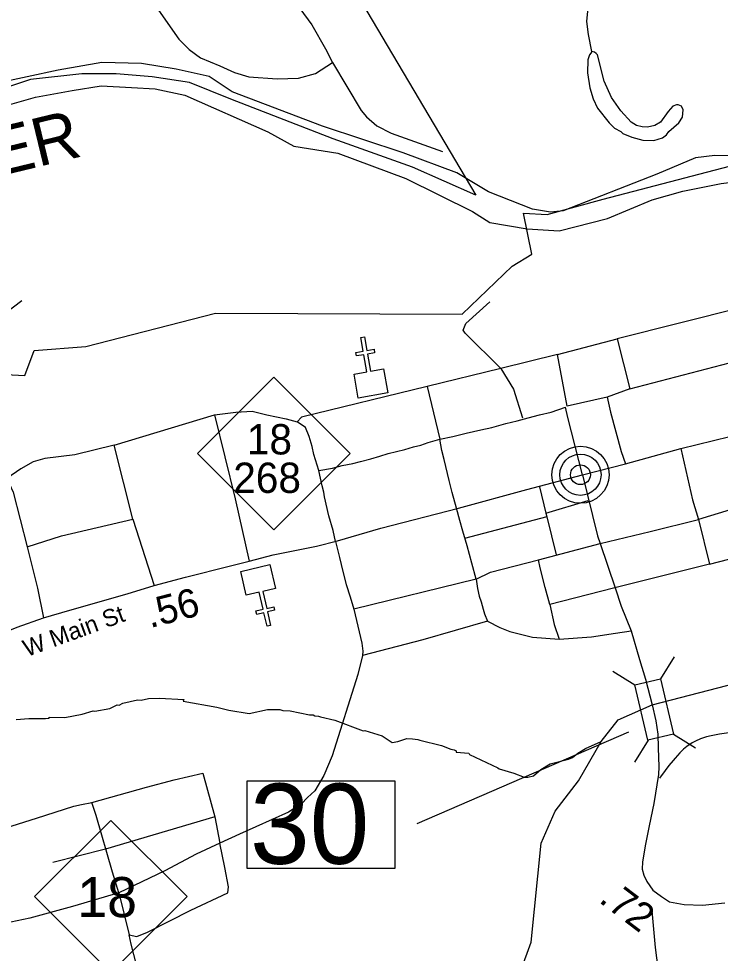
# Model space of a CAD drawing. Extents: x 1248224 to 1454986, y 825081 to 985870.
# Drawn here: x 1362257 to 1365320, y 877692 to 881774 of the extents above; entities that cross this region are included whole.
import ezdxf

# ---------------------------------------------------------------- set-up
doc = ezdxf.new("R2010")
doc.units = 0
for name, color, linetype in [('Exist Boundary Political City Limit New', 7, 'Continuous'), ('Exist Civil Demographics County Seat CELL', 7, 'Continuous'), ('Exist Cultural Church CELL', 7, 'Continuous'), ('Exist Hydrographic Creek Single Shore', 7, 'Continuous'), ('Exist Hydrographic Misc Water Feature', 7, 'Continuous'), ('Exist Hydrographic River Shore', 7, 'Continuous'), ('Exist Hydrographic River Shore Label', 7, 'Continuous'), ('Exist Road Non-System Type 51', 7, 'Continuous'), ('Exist Road Primary NC Attributed', 7, 'Continuous'), ('Exist Road Primary NC Label', 7, 'Continuous'), ('Exist Road Primary NC Mileage Hundredths English Label', 7, 'Continuous'), ('Exist Road Primary NC Shield CELL', 7, 'Continuous'), ('Exist Road Primary NC Shield Number Label', 7, 'Continuous'), ('Exist Road Secondary Mileage Hundredths English Label', 7, 'Continuous'), ('Exist Road Secondary Structure Standard Bridge CELL', 7, 'Continuous'), ('Exist Road Secondary Structure Standard Bridge Number Label', 7, 'Continuous'), ('Exist Road Secondary Type 51 Attributed', 7, 'Continuous'), ('Map Preparation Boundary City Limit Buffer Line', 7, 'Continuous')]:
    doc.layers.add(name, color=color, linetype=linetype)

msp = doc.modelspace()

# ---------------------------------------------------------------- linework, layer by layer
at = {"layer": 'Exist Boundary Political City Limit New'}
for points in [[(1363254.9, 882691.1), (1364252.2, 881003.1), (1363975.8, 881126), (1363630, 881249), (1363183.1, 881422.5), (1363002, 881496.3), (1362839.3, 881520.8), (1362682.7, 881533.1), (1362533, 881533.2), (1362308.3, 881509.4), (1361992.2, 881403.6)], [(1361867.7, 880238.2), (1362283.5, 880215.3), (1362324.2, 880324.7), (1362550.4, 880343), (1363116.3, 880487.6), (1364193.6, 880484.1), (1364411.8, 880694), (1364496.7, 880745.6), (1364460.3, 880924.7), (1364563.5, 880918.6), (1364808.3, 880985.5), (1365359.9, 881130.1), (1365572.2, 881157.4), (1365823.9, 881139.2), (1366057.5, 881169.6), (1366292.5, 881219.4), (1366547.4, 881400.7), (1366832.9, 881800), (1366977.1, 881984.8), (1367119.1, 882142.5), (1367442.1, 882276.4), (1367669.7, 882304.8)]]:
    msp.add_lwpolyline(points, dxfattribs=at)
at = {"layer": 'Exist Civil Demographics County Seat CELL'}
for radius in [124.7, 90, 43.3]:
    msp.add_circle((1364709.4, 879782.6), radius, dxfattribs=at)
at = {"layer": 'Exist Cultural Church CELL'}
for points in [[(1363720.8, 880221.9), (1363776.9, 880231.9), (1363763.6, 880306.9), (1363732.1, 880301.3), (1363729.3, 880317.1), (1363760.8, 880322.6), (1363750.3, 880381.9), (1363766.1, 880384.7), (1363776.6, 880325.4), (1363808.1, 880331), (1363810.9, 880315.3), (1363779.4, 880309.7), (1363792.6, 880234.7), (1363849.4, 880244.7), (1363868, 880139.8), (1363739.4, 880117.1)], [(1363377.7, 879286.1), (1363322.2, 879273.1), (1363339.5, 879198.9), (1363370.7, 879206.2), (1363374.3, 879190.6), (1363343.2, 879183.3), (1363356.8, 879124.8), (1363341.2, 879121.1), (1363327.5, 879179.7), (1363296.4, 879172.4), (1363292.8, 879188), (1363323.9, 879195.3), (1363306.6, 879269.4), (1363250.5, 879256.4), (1363226.3, 879360.1), (1363353.5, 879389.8)]]:
    msp.add_lwpolyline(points, close=True, dxfattribs=at)
at = {"layer": 'Exist Hydrographic Creek Single Shore'}
for points in [[(1364874.3, 878711.8), (1365022.9, 878777.2), (1365596.3, 878926.8), (1365764.4, 879021.9), (1365918.4, 879176.4), (1366230.4, 879721.7), (1366350.4, 879860.4), (1366536.4, 879971.6), (1366835.4, 879906.5), (1367033.5, 879855.3), (1367127.6, 879886), (1367276.1, 879868.6), (1367404.7, 879877), (1367423.5, 879902.4)], [(1363646.5, 874280.3), (1363687.4, 874799.2), (1363649.4, 874974.1), (1363710.6, 875193.7), (1363719.1, 875225.2), (1363727.5, 875250.6), (1363832.4, 875718.8), (1364064.4, 876390.5), (1364238.4, 877119), (1364333.3, 877278), (1364390.3, 877549.3), (1364449.4, 877617.1), (1364494.4, 877740.8), (1364537.3, 878173.4), (1364598.3, 878313.3), (1364701.4, 878445.8), (1364800, 878616.8), (1364874.3, 878711.8)]]:
    msp.add_lwpolyline(points, dxfattribs=at)
at = {"layer": 'Exist Hydrographic Misc Water Feature'}
for points in [[(1364759.5, 881630.8), (1364744.1, 881705.9), (1364737.3, 881762), (1364742.6, 881821.9)], [(1364759.5, 881630.8), (1364754, 881623.2), (1364749.4, 881617), (1364740.9, 881595.1), (1364739.6, 881537.2), (1364750.1, 881472.9), (1364765.1, 881424.6), (1364784.2, 881384.1), (1364834.7, 881319), (1364858.3, 881296.5), (1364886, 881281.8), (1364893.8, 881273.6), (1364933.3, 881256.7), (1364981.1, 881243.7), (1365029.1, 881242.6), (1365067.3, 881253.7), (1365085.6, 881267.3), (1365095.9, 881281), (1365138.8, 881320.1), (1365155.3, 881343.7), (1365158.1, 881375.6), (1365150.4, 881391.8), (1365136.5, 881398.1), (1365128.5, 881398.3), (1365112.4, 881392.7), (1365091.8, 881369.2), (1365058.8, 881321.9), (1365034.5, 881308.5), (1365002.3, 881301.2), (1364978.3, 881301.7), (1364954.6, 881308.3), (1364930.9, 881322.8), (1364886, 881371.8), (1364845.3, 881430.8), (1364812.8, 881501.5), (1364783.3, 881616.2), (1364778.7, 881622.7), (1364771.1, 881628.3), (1364759.5, 881630.8)], [(1362245.6, 878713), (1362301.7, 878717.8), (1362373.8, 878718.1), (1362389.8, 878719.7), (1362389.9, 878723.7), (1362457.8, 878722.2), (1362534.1, 878736.4), (1362582.5, 878751.3), (1362588.8, 878750.2), (1362654.7, 878761.6), (1362687.1, 878776.9), (1362695.1, 878776.7), (1362711.2, 878784.4), (1362775.6, 878798.9), (1362791.6, 878798.5), (1362823.6, 878805.8), (1362871.7, 878806.6), (1362977.5, 878800.3), (1362975.4, 878794.3), (1363121.2, 878767), (1363174.5, 878753.7), (1363262.3, 878739.8), (1363342.6, 878757.9), (1363396.7, 878756.7), (1363410.5, 878752.4), (1363442.5, 878751.6), (1363526.2, 878733.7), (1363542.2, 878733.3), (1363550, 878729.1), (1363566, 878728.8), (1363573.9, 878724.6), (1363637.6, 878711.2), (1363760.6, 878664.3), (1363767.9, 878665.7), (1363844.1, 878642.4), (1363887.5, 878613.5), (1363911.6, 878616.9), (1363951.8, 878630), (1363975.8, 878629.5), (1363999.7, 878626.9), (1364007.7, 878622.7), (1364103.2, 878600.6), (1364142.9, 878583.6), (1364158.7, 878581.3), (1364166.6, 878577.1), (1364166.5, 878571), (1364222.4, 878565.8), (1364224.7, 878560.4), (1364349, 878502.9), (1364354.9, 878497.7), (1364418.5, 878479.3), (1364464.2, 878462.3), (1364480.2, 878462), (1364504.3, 878467.4), (1364536.9, 878494.7), (1364577.5, 878519.7), (1364657.8, 878539.9), (1364674, 878547.5), (1364698.4, 878566.9), (1364730.9, 878586.2), (1364800, 878616.8)]]:
    msp.add_lwpolyline(points, dxfattribs=at)
at = {"layer": 'Exist Hydrographic River Shore'}
for points in [[(1365409.9, 881174.7), (1365295.6, 881176.8), (1365211.9, 881166.6), (1365042.4, 881095.1), (1364634.1, 880935.7), (1364577.9, 880929.8), (1364500.3, 880942), (1364308.4, 881017.6), (1364169.6, 881101.4), (1363934.8, 881189.2), (1363583.7, 881305.7), (1363188.7, 881454.5), (1363088.6, 881521.9), (1362943.7, 881554.6), (1362792.6, 881579.1), (1362619.1, 881583.2), (1362428.4, 881550.1), (1362156.9, 881490.8)], [(1361952, 881323.6), (1362330.7, 881431.6), (1362489.9, 881460.2), (1362616.5, 881480.6), (1362749.2, 881474.5), (1362853.3, 881468.4), (1362981.9, 881439.8), (1363344.3, 881280.5), (1363458.6, 881217.2), (1363650.5, 881186.5), (1363946.5, 881076.2), (1364237.8, 880931.8), (1364313.3, 880884.8), (1364476.6, 880856.2), (1364616.9, 880848), (1364827.1, 880901.2), (1365023.1, 880982.9), (1365155.8, 881021.7), (1365323.2, 881054.4), (1365587.8, 881086.9), (1365836.8, 881089), (1366057.3, 881095.1), (1366141, 881105.3), (1366266.9, 881120.3)]]:
    msp.add_lwpolyline(points, dxfattribs=at)
at = {"layer": 'Exist Road Non-System Type 51'}
for p, q in [((1365460.5, 880524.2), (1364870.2, 880375.5)), ((1364608.6, 880307.5), (1364870.2, 880375.5)), ((1364870.2, 880375.5), (1364924.9, 880158.4)), ((1364608.6, 880307.5), (1364362.3, 880246.8)), ((1364651.6, 880082.5), (1364608.6, 880307.5)), ((1364362.3, 880246.8), (1364039.8, 880168.6)), ((1364039.8, 880168.6), (1364095.5, 879938.1)), ((1364825.7, 880121.6), (1364651.6, 880082.5)), ((1364924.9, 880158.4), (1364825.7, 880121.6)), ((1364558.9, 879615.1), (1364743.2, 879669.8)), ((1364562.4, 879598.1), (1364202.5, 879504.2)), ((1365273.3, 879392.1), (1364853, 879286.5)), ((1364253.4, 879326.6), (1363720.4, 879195.2)), ((1364853, 879286.5), (1364575.4, 879216)), ((1364303.7, 879143.4), (1364021.9, 879061)), ((1364021.9, 879061), (1363757.9, 878993.6))]:
    msp.add_line(p, q, dxfattribs=at)
for points in [[(1362678.7, 882009.2), (1362966.4, 881961.2), (1363230.1, 881914.6), (1363351.9, 881895.1), (1363398.5, 881880.4), (1363435.8, 881863.1), (1363458.4, 881845.8), (1363483.7, 881819.1), (1363537, 881747.2), (1363596.9, 881643.2), (1363626.5, 881583.6), (1363752.4, 881373.3), (1363775.1, 881345.3), (1363820.3, 881306.6), (1363882.9, 881274.7), (1364106.6, 881194.8)], [(1362678.7, 882009.2), (1362755.5, 881931.4), (1362867.4, 881811.4), (1362955.3, 881684.8), (1363000.6, 881639.5), (1363049.8, 881603.6), (1363135.1, 881568.9), (1363199, 881539.6), (1363261.6, 881520.9), (1363385.4, 881511.6), (1363478.6, 881514.3), (1363551.9, 881535.6), (1363626.5, 881583.6)], [(1361750, 879508.3), (1361656.3, 879556.1), (1361625, 879581.8), (1361612.2, 879598.4), (1361608.5, 879637), (1361610.3, 879659.1), (1361639.7, 879708.8), (1361739, 879889), (1361830.9, 880025.2), (1361876.9, 880187.1), (1361902.4, 880278.2), (1361913.5, 880294.8), (1361961.3, 880316.9), (1362051.3, 880329.7), (1362093.6, 880348.1), (1362108.3, 880366.5), (1362110.2, 880401.5), (1362154.3, 880456.7), (1362270.1, 880543.1)], [(1364362.3, 880246.8), (1364206.5, 880400.7), (1364196.7, 880414.4), (1364208.4, 880443.7), (1364314, 880537.6)], [(1364924.9, 880158.4), (1365360.8, 880271.9), (1365517.2, 880312.9)], [(1364362.3, 880246.8), (1364417, 880156.8), (1364456.1, 880031.7)], [(1364039.8, 880168.6), (1363491.3, 880033.8), (1363472.6, 880014.2)], [(1364825.7, 880121.6), (1364840.4, 880055.2), (1364887, 879884.2), (1364906.6, 879830)], [(1362673.2, 879911.6), (1363111.1, 880044)], [(1363111.1, 880044), (1363204.1, 880056.5), (1363276.5, 880059.5), (1363339.9, 880044.4), (1363424.3, 880026.3), (1363472.6, 880014.2)], [(1363111.1, 880044), (1363202.3, 879676.7), (1363263.4, 879405.4)], [(1364095.5, 879938.1), (1364151.8, 879949), (1364210.1, 879963.8), (1364274.5, 879978.6), (1364322.7, 879989.6), (1364383.1, 880006.4), (1364433.4, 880017.4), (1364481.6, 880030.4), (1364529.9, 880043.5), (1364582.2, 880056.4), (1364644.7, 880077.2)], [(1364717.7, 879782.6), (1364653.8, 880033), (1364644.7, 880077.2)], [(1363566.5, 879800.7), (1363545.9, 879871.1), (1363538.5, 879905.3), (1363525.4, 879949.6), (1363509.5, 879989.2), (1363472.6, 880014.2)], [(1363566.5, 879800.7), (1363626.7, 879811.5), (1363669, 879822.6), (1363715.2, 879831.7), (1363749.4, 879841), (1363793.6, 879852.1), (1363833.9, 879863.3), (1363870.1, 879874.6), (1363906.3, 879883.9), (1363942.6, 879893.2), (1363980.8, 879904.4), (1364013, 879911.8), (1364045.2, 879923.1), (1364095.5, 879938.1)], [(1364167.5, 879636.5), (1364148.9, 879704.9), (1364135.9, 879757.2), (1364113.8, 879849.7), (1364104.5, 879887.9), (1364095.5, 879938.1)], [(1362673.2, 879911.6), (1362501.2, 879869.3), (1362371.5, 879854.2), (1362320.2, 879839.2), (1362265.9, 879809), (1362205.6, 879766.7)], [(1362754.6, 879588.6), (1362673.2, 879911.6)], [(1365147.5, 879897.2), (1365198.1, 879673.6), (1365224.3, 879586.5)], [(1363640.3, 879491), (1363629.3, 879539.2), (1363610.5, 879603.7), (1363592.2, 879686.1), (1363588.6, 879706.2), (1363581.1, 879734.3), (1363566.5, 879800.7)], [(1362205.6, 879766.7), (1362232.7, 879706.3), (1362293.1, 879467.8)], [(1364530, 879729.5), (1364558.9, 879615.1), (1364562.4, 879598.1), (1364603.3, 879432.5)], [(1364253.4, 879326.6), (1364234.8, 879397), (1364214.3, 879471.4), (1364195.5, 879535.9), (1364182.5, 879582.2), (1364167.5, 879636.5)], [(1365449.5, 879655.5), (1365224.3, 879586.5)], [(1362293.1, 879467.8), (1362443.9, 879516.1), (1362754.6, 879588.6)], [(1362754.6, 879588.6), (1362848.1, 879298.8)], [(1364795.8, 879482.3), (1365013.1, 879535.2), (1365224.3, 879586.5)], [(1365224.3, 879586.5), (1365273.3, 879392.1)], [(1362293.1, 879467.8), (1362338.3, 879286.7), (1362365.5, 879156.9)], [(1363640.3, 879491), (1363656.9, 879420.6), (1363671.7, 879360.3), (1363686.6, 879303.9), (1363703.5, 879249.6), (1363720.4, 879195.2)], [(1364253.4, 879326.6), (1364316.7, 879357.4), (1364526.9, 879411.3), (1364795.8, 879482.3)], [(1365273.3, 879392.1), (1365447.6, 879436.5), (1365475.7, 879446.5), (1365494.9, 879451.6)], [(1364575.4, 879216), (1364555, 879290.5), (1364532.9, 879376), (1364526.9, 879411.3)], [(1364253.4, 879326.6), (1364260.6, 879286.4), (1364267.9, 879252.2), (1364275.4, 879228.1), (1364284.8, 879195.9), (1364290.4, 879175.7), (1364303.7, 879143.4)], [(1363720.4, 879195.2), (1363754.2, 879047.6), (1363759.8, 879012.2), (1363757.9, 878993.6)], [(1364575.4, 879216), (1364594.3, 879128.5), (1364616.4, 879064.1)], [(1364303.7, 879143.4), (1364358, 879115.4), (1364401.2, 879097.3), (1364499.7, 879073.1), (1364616.4, 879064.1)], [(1364616.4, 879064.1), (1364757.2, 879075.2), (1364862.7, 879090.3), (1364931, 879101.1)], [(1363757.9, 878993.6), (1363737.5, 878909.9), (1363626, 878554.7), (1363588.8, 878469.2), (1363549.8, 878402.2), (1363518.2, 878372.4), (1363492.1, 878344.5), (1363434.5, 878309.2), (1363221.1, 878213), (1363134.3, 878173)], [(1365356.6, 878656), (1365316.5, 878648.8), (1365280.3, 878641.5), (1365260.2, 878637.9), (1365234, 878628.4), (1365211.8, 878618.9), (1365197.6, 878611.1), (1365173.3, 878595.6), (1365159.1, 878583.9), (1365142.7, 878568.2), (1365122.2, 878544.6), (1365114, 878534.8), (1365095.6, 878513.1), (1365079.1, 878491.5), (1365054.5, 878457.9)], [(1362576.8, 878351.5), (1362814.7, 878418.5), (1362935.5, 878450.1), (1363060, 878478.5)], [(1363060, 878478.5), (1363112.7, 878288.7), (1363134.3, 878173)], [(1362092.8, 878207.5), (1362335.2, 878282.7), (1362496.9, 878334.8), (1362530.4, 878342.2), (1362576.8, 878351.5)], [(1362693.9, 877957.2), (1362666, 878046.5), (1362595.4, 878293.8), (1362576.8, 878351.5)], [(1363112.7, 878288.7), (1362635.8, 878147.9), (1362405.2, 878089.2)], [(1363134.3, 878173), (1363031.5, 878125.6), (1362894.6, 878052.1), (1362693.9, 877957.2)], [(1362738.5, 877773.1), (1362772, 877765.6), (1362818.4, 877784.2), (1363008, 877881), (1363169.7, 877957.2), (1363173.4, 877983.2), (1363156.7, 878066.9), (1363134.3, 878173)], [(1362693.9, 877957.2), (1362491.6, 877896.2), (1362305.7, 877846), (1362194.1, 877822.8)], [(1362693.9, 877957.2), (1362738.5, 877773.1)], [(1365167.5, 876689.8), (1365111.4, 877144.8), (1365036.5, 877717.5), (1365021.8, 877877.3)], [(1362805.9, 877540.6), (1362770.7, 877642.3), (1362747.2, 877732.3), (1362738.5, 877773.1)]]:
    msp.add_lwpolyline(points, dxfattribs=at)
at = {"layer": 'Exist Road Primary NC Attributed'}
for points in [[(1364717.7, 879782.6), (1364906.6, 879830), (1365147.5, 879897.2), (1365362, 879949.8), (1365569.2, 880000.9), (1365698.7, 880041.4), (1365760, 880067.7), (1365835.9, 880111.5), (1365884, 880137.8), (1365974.5, 880183.1), (1366097.1, 880235.7), (1366309.5, 880322.8), (1366369.3, 880342), (1366438, 880363.7), (1366598.5, 880409), (1366699.2, 880444.1), (1366829.5, 880489)], [(1361887.6, 878948.2), (1361976.2, 878996.5), (1362107.6, 879059.3), (1362250.6, 879116.2), (1362365.5, 879156.9), (1362479.8, 879190.7), (1362730.8, 879262.3), (1362848.1, 879298.8), (1362985.6, 879334.6), (1363181.2, 879384.3), (1363263.4, 879405.4), (1363368, 879432.5), (1363557.2, 879470.2), (1363649.2, 879493.6), (1363837.5, 879549.1), (1364176.8, 879636.4), (1364476, 879718.2), (1364717.7, 879782.6)]]:
    msp.add_lwpolyline(points, dxfattribs=at)
at = {"layer": 'Exist Road Primary NC Shield CELL'}
for points in [[(1363037.5, 879875.5), (1363370.5, 880208.5), (1363703.5, 879875.5), (1363370.5, 879542.5)], [(1362325.7, 877940.1), (1362658.7, 878273.1), (1362991.7, 877940.1), (1362658.7, 877607.1)]]:
    msp.add_lwpolyline(points, close=True, dxfattribs=at)
at = {"layer": 'Exist Road Secondary Structure Standard Bridge CELL'}
for p, q in [((1365119.1, 878987.6), (1365059.5, 878891.3)), ((1364850.6, 878924.4), (1364946.8, 878864.8)), ((1365115.7, 878649.9), (1365211.9, 878590.3)), ((1365005.5, 878624), (1364945.9, 878527.8))]:
    msp.add_line(p, q, dxfattribs=at)
msp.add_lwpolyline([(1365059.5, 878891.3), (1365116.2, 878650), (1365003.5, 878623.5), (1364946.8, 878864.8)], close=True, dxfattribs=at)
at = {"layer": 'Exist Road Secondary Structure Standard Bridge Number Label'}
msp.add_line((1364919.2, 878658.4), (1363994.5, 878258.3), dxfattribs=at)
msp.add_lwpolyline([(1363254.3, 878445.8), (1363898.4, 878445.8), (1363898.4, 878063.5), (1363254.3, 878063.5)], close=True, dxfattribs=at)
at = {"layer": 'Exist Road Secondary Type 51 Attributed'}
for points in [[(1364717.7, 879782.6), (1364783.6, 879516.4), (1364795.8, 879482.3), (1364860.4, 879288.1), (1364887.3, 879208.7), (1364931, 879101.1), (1364967.6, 878975.4), (1364993.9, 878889.9), (1365022.9, 878777.2)], [(1365022.9, 878777.2), (1365038.1, 878707.6), (1365046.9, 878648.9), (1365049.3, 878590.2), (1365051.7, 878507.2), (1365050.5, 878473), (1365029.8, 878346), (1365009, 878249.6), (1364993.2, 878169.5), (1364981, 878092.6), (1364978.6, 878059.6), (1364985.9, 878034), (1364999.3, 878005.9), (1365026.1, 877968), (1365062.6, 877940.4), (1365098, 877917.2), (1365162.7, 877905), (1365242, 877902.6), (1365339.6, 877913.5)]]:
    msp.add_lwpolyline(points, dxfattribs=at)
at = {"layer": 'Map Preparation Boundary City Limit Buffer Line'}
for points in [[(1363254.9, 882691.1), (1364252.2, 881003.1), (1363975.8, 881126), (1363630, 881249), (1363183.1, 881422.5), (1363002, 881496.3), (1362839.3, 881520.8), (1362682.7, 881533.1), (1362533, 881533.2), (1362308.3, 881509.4), (1361992.2, 881403.6)], [(1361867.7, 880238.2), (1362283.5, 880215.3), (1362324.2, 880324.7), (1362550.4, 880343), (1363116.3, 880487.6), (1364193.6, 880484.1), (1364411.8, 880694), (1364496.7, 880745.6), (1364460.3, 880924.7), (1364563.5, 880918.6), (1364808.3, 880985.5), (1365359.9, 881130.1), (1365572.2, 881157.4), (1365823.9, 881139.2), (1366057.5, 881169.6), (1366292.5, 881219.4), (1366547.4, 881400.7), (1366832.9, 881800), (1366977.1, 881984.8), (1367119.1, 882142.5), (1367442.1, 882276.4), (1367669.7, 882304.8)]]:
    msp.add_lwpolyline(points, dxfattribs=at)

# ---------------------------------------------------------------- texts
at = {"layer": 'Exist Hydrographic River Shore Label'}
msp.add_text('RIVER', height=210, rotation=13.5811, dxfattribs=at).set_placement((1361705, 880972.8))
at = {"layer": 'Exist Road Primary NC Label'}
msp.add_text('W Main St', height=75, rotation=20.0595, dxfattribs=at).set_placement((1362292.4, 878986))
at = {"layer": 'Exist Road Primary NC Mileage Hundredths English Label'}
msp.add_text('.56', height=125, rotation=14.4679, dxfattribs=at).set_placement((1362830.2, 879112.3))
at = {"layer": 'Exist Road Primary NC Shield Number Label'}
for s, height, p in [('18', 132.5, (1363252.9, 879871.2)), ('268', 132.5, (1363193.5, 879703.1)), ('18', 175, (1362512.8, 877850.4))]:
    msp.add_text(s, height=height, dxfattribs=at).set_placement(p)
at = {"layer": 'Exist Road Secondary Mileage Hundredths English Label'}
msp.add_text('.72', height=125, rotation=322.8609, dxfattribs=at).set_placement((1364785.4, 877918.9))
at = {"layer": 'Exist Road Secondary Structure Standard Bridge Number Label'}
msp.add_text('30', height=350, dxfattribs=at).set_placement((1363266.8, 878083.3))

doc.saveas('drawing.dxf')
